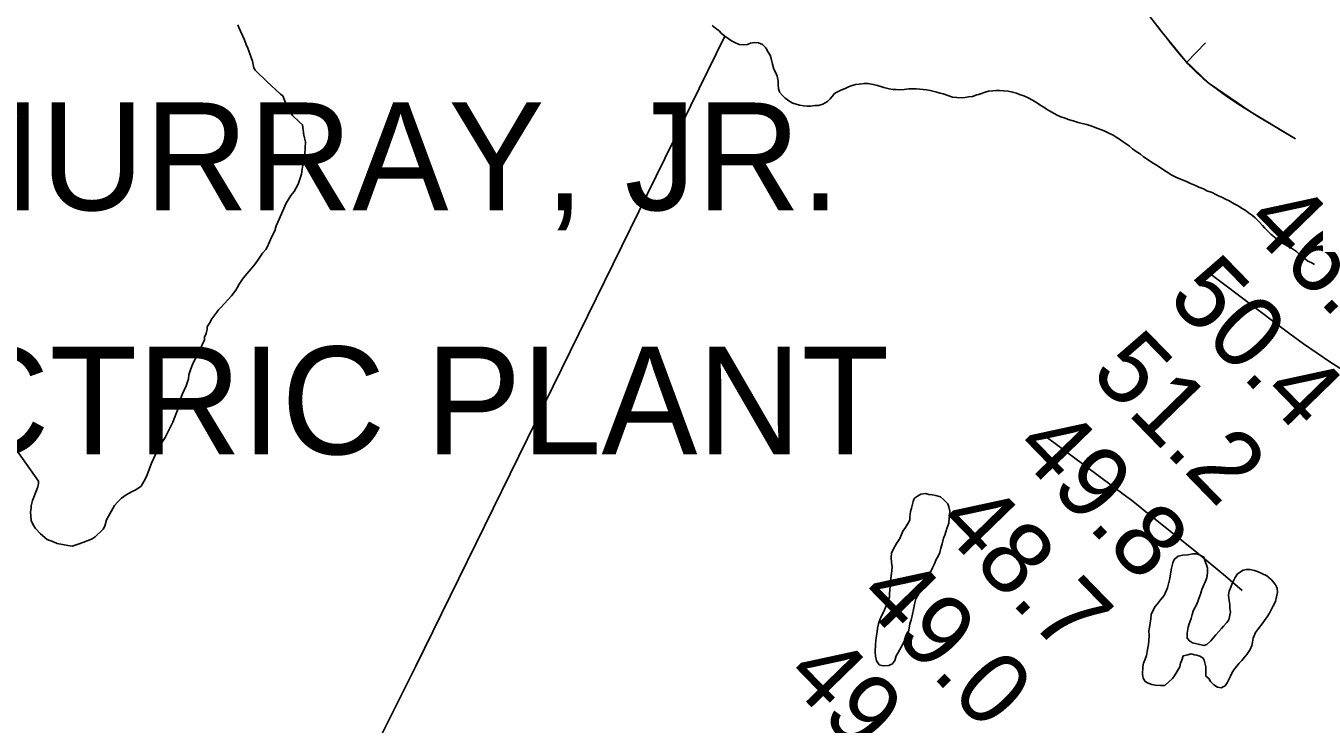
# Model space of a CAD drawing. Extents: x 3180038 to 3217926, y 922069 to 947485.
# Drawn here: x 3194087 to 3195284, y 940851 to 941499 of the extents above; entities that cross this region are included whole.
import ezdxf

# ---------------------------------------------------------------- set-up
doc = ezdxf.new("R2010")
doc.units = 0
for name, color, linetype in [('V-BLDG-IDEN', 7, 'Continuous'), ('V-BORW-LINE', 7, 'Continuous'), ('V-RIVR-RANG', 7, 'Continuous'), ('V-SITE-VEGE', 7, 'Continuous'), ('V-TOPO-MINR', 7, 'Continuous'), ('V-TOPO-SHOR', 7, 'Continuous')]:
    doc.layers.add(name, color=color, linetype=linetype)

msp = doc.modelspace()

# ---------------------------------------------------------------- linework, layer by layer
at = {"layer": 'V-BORW-LINE'}
for p, q in [((3195136.8, 941500.9), (3195139.4, 941497.4)), ((3195139.4, 941497.4), (3195142.1, 941494)), ((3195142.1, 941494), (3195144.7, 941490.6)), ((3195144.7, 941490.6), (3195147.4, 941487.2)), ((3195147.4, 941487.2), (3195150.1, 941483.8)), ((3195150.1, 941483.8), (3195152.8, 941480.5)), ((3195152.8, 941480.5), (3195155.6, 941477.1)), ((3195155.6, 941477.1), (3195158.3, 941473.7)), ((3195165.9, 941465.2), (3195183.2, 941483.2)), ((3195158.3, 941473.7), (3195161.1, 941470.4)), ((3195169.2, 941461.3), (3195174.7, 941455.8)), ((3195174.7, 941455.8), (3195180.6, 941450.5)), ((3195180.6, 941450.5), (3195186.5, 941445.4)), ((3195186.5, 941445.4), (3195192.9, 941440.8)), ((3195192.9, 941440.8), (3195199.2, 941436.1)), ((3195199.2, 941436.1), (3195205.6, 941431.6)), ((3195205.6, 941431.6), (3195212.1, 941427.2)), ((3195212.1, 941427.2), (3195218.9, 941423)), ((3195218.9, 941423), (3195225.7, 941418.8)), ((3195225.7, 941418.8), (3195232.5, 941414.6)), ((3195232.5, 941414.6), (3195239.3, 941410.5)), ((3195239.3, 941410.5), (3195246.1, 941406.4)), ((3195246.1, 941406.4), (3195253, 941402.3)), ((3195253, 941402.3), (3195259.8, 941398.2)), ((3195259.8, 941398.2), (3195266.6, 941394.1))]:
    msp.add_line(p, q, dxfattribs=at)
for points in [[(3195120.9, 941521.4), (3195142.1, 941494)], [(3195142.1, 941494), (3195163.9, 941467.1)], [(3195163.9, 941467.1), (3195186.5, 941445.4)], [(3195186.5, 941445.4), (3195225.6, 941418.9)], [(3195225.6, 941418.9), (3195266.6, 941394.1)]]:
    msp.add_lwpolyline(points, dxfattribs=at)
msp.add_spline([(3195161.1, 941470.4), (3195163.9, 941467.1), (3195169.2, 941461.3)], degree=3, dxfattribs=at)
at = {"layer": 'V-SITE-VEGE'}
for points in [[(3194284.3, 941500), (3194285.2, 941497.4), (3194290.3, 941486.6), (3194292, 941481.8), (3194293.7, 941478.3), (3194297.9, 941466.2), (3194299.2, 941460.1), (3194300.4, 941458), (3194303.5, 941454.9), (3194308.6, 941450.1), (3194311.2, 941447.5), (3194324.1, 941435.7), (3194326.2, 941434), (3194330, 941424.4), (3194332.2, 941420.5), (3194335.2, 941415.7), (3194341.6, 941409.6), (3194344.6, 941407), (3194345.8, 941397.5), (3194347.1, 941391.4), (3194346.6, 941380.2), (3194345.7, 941376.7), (3194345.2, 941372.4), (3194344.7, 941369.8), (3194344.3, 941365.9), (3194343.4, 941361.2), (3194340.3, 941352.1), (3194336.8, 941345.2), (3194333.7, 941341.4), (3194329.3, 941334.5), (3194321.4, 941316.8), (3194320.1, 941313.3), (3194318.8, 941308.6), (3194316.1, 941303.4), (3194311.7, 941293.5), (3194310.4, 941291.4), (3194307.3, 941287.9), (3194303, 941281.5), (3194299.9, 941277.2), (3194289.4, 941264.7), (3194285.5, 941259.1), (3194283.7, 941255.7), (3194282.4, 941253.5), (3194278.5, 941248.4), (3194268.5, 941237.6), (3194266.3, 941235.5), (3194265, 941233.3), (3194260.2, 941226.9), (3194258, 941223), (3194255.8, 941219.6), (3194255.8, 941217.4), (3194254.9, 941213.5), (3194253.5, 941210.1), (3194253.5, 941207.5), (3194251.3, 941202.7), (3194248.7, 941197.1), (3194242.5, 941185.5), (3194240.3, 941179.5), (3194239, 941175.1)], [(3194239, 941175.1), (3194238.5, 941171.3), (3194236.3, 941164.8), (3194232.8, 941156.6), (3194230.6, 941151), (3194229.3, 941145.8), (3194229.3, 941144.5), (3194224, 941131.1), (3194219.6, 941122.5), (3194216.9, 941116.9), (3194213, 941110.5), (3194209.5, 941104.4), (3194204.2, 941092.8), (3194200.2, 941082), (3194198.5, 941078.6), (3194195.8, 941073.8), (3194194.5, 941071.7), (3194189.7, 941068.3), (3194186.3, 941066.6), (3194180.6, 941063.6), (3194176.3, 941060.6), (3194172.8, 941057.1), (3194169.7, 941053.7), (3194162.3, 941040.4), (3194160.9, 941034.3), (3194159.2, 941031.7), (3194151.8, 941024.4), (3194149.2, 941022.7), (3194144, 941020.6), (3194136.1, 941017.6), (3194130.5, 941016), (3194126.6, 941016.4), (3194116.7, 941018.2), (3194113.2, 941020), (3194107.2, 941022.2), (3194101.2, 941027.4), (3194096.5, 941032.2), (3194094.3, 941035.7), (3194092.6, 941039.6), (3194091.8, 941047.8), (3194092.3, 941051.3), (3194092.3, 941053.4), (3194093.6, 941058.2), (3194097.6, 941068.5), (3194098.5, 941071.1), (3194099.4, 941074.2), (3194099.4, 941076.3), (3194076.9, 941107.7)]]:
    msp.add_lwpolyline(points, dxfattribs=at)
at = {"layer": 'V-TOPO-MINR'}
for points in [[(3195183.3, 941271.9), (3195249.1, 941222.2), (3195261.5, 941213), (3195274.1, 941203.9), (3195286.8, 941195.1), (3195299.6, 941186.4), (3195312.7, 941178.1), (3195325.9, 941170), (3195339.3, 941162.3), (3195352.9, 941154.9), (3195399.1, 941130.7)], [(3195217.1, 940974.8), (3195201.7, 940988.1), (3195174.9, 941010.3), (3195132.1, 941044.5), (3195126.3, 941049.1), (3195120.5, 941053.7), (3195114.6, 941058.2), (3195108.7, 941062.6), (3195035, 941117.4)]]:
    msp.add_lwpolyline(points, dxfattribs=at)
at = {"layer": 'V-TOPO-SHOR'}
for points in [[(3194736.8, 941489.4), (3194449.8, 940904.5), (3194360.3, 940725.4), (3194348.8, 940708.1), (3194345.9, 940673.5), (3194357.4, 940647.5), (3194380.5, 940618.6), (3194403.6, 940604.1), (3194455.6, 940560.8), (3194911.9, 940251.8), (3195018.8, 940173.8), (3195389.1, 939921.3)], [(3195027, 941427.4), (3195022.4, 941430.1), (3195018.3, 941432.3), (3195014.4, 941434.1), (3195010.5, 941435.4), (3195007.6, 941436.7), (3195003.9, 941437.6), (3194999.8, 941438.4), (3194995.6, 941438.7), (3194991.9, 941439.1), (3194988.8, 941439), (3194985.6, 941438.8), (3194981.7, 941438.5), (3194978.5, 941437.6), (3194975.1, 941436.4), (3194972.2, 941435.2), (3194970.9, 941435), (3194966.8, 941433.6), (3194962.9, 941433.1), (3194959.8, 941432.4), (3194956.1, 941432.3), (3194952.1, 941432.5), (3194948.2, 941433), (3194944.6, 941434.1), (3194939.6, 941435.8), (3194936.6, 941436.7), (3194933.6, 941437.6), (3194927.5, 941439.1), (3194923.9, 941439.7), (3194917.8, 941440.4), (3194914.3, 941440.6), (3194907.6, 941440.7), (3194903.2, 941440), (3194899.1, 941439.8), (3194895.8, 941439.9), (3194892.8, 941439.9), (3194889.2, 941440.5), (3194884.4, 941441.7), (3194881.5, 941442.8), (3194878.5, 941443.8), (3194874.6, 941444.7), (3194869.8, 941445.6), (3194866, 941445.6), (3194861.5, 941445), (3194858.1, 941444.6), (3194855.1, 941443.6), (3194851.7, 941442.5), (3194848.4, 941441), (3194844.5, 941439.4), (3194841.4, 941437.8), (3194838.6, 941436.2), (3194836.4, 941433.5), (3194834.4, 941431.2), (3194832.1, 941428.9), (3194827.8, 941426.4), (3194823.8, 941425.2), (3194820.4, 941425.1), (3194816.3, 941424.6), (3194813.1, 941424.6), (3194810, 941424.8), (3194806.1, 941425.4), (3194802.9, 941426.5), (3194799.9, 941427.4), (3194797, 941428.7), (3194792.7, 941431.9), (3194790.2, 941434.3), (3194787.6, 941437.5), (3194787.6, 941437.7), (3194786.5, 941440.5), (3194786.2, 941444.5), (3194786.1, 941447.7), (3194785.2, 941452.4), (3194784.1, 941455.6), (3194782.2, 941459), (3194781, 941463.5), (3194779.6, 941468.7), (3194778.9, 941471.7), (3194777.1, 941474.6), (3194774.7, 941478.6), (3194771.6, 941481.8), (3194768.1, 941483.4), (3194764.3, 941483.6), (3194760.7, 941483), (3194757.7, 941481.7), (3194753.6, 941481.4), (3194750, 941481.8), (3194745.9, 941483.6), (3194742.9, 941485.1), (3194739.7, 941487.2), (3194736.8, 941489.4), (3194733.4, 941492.3), (3194731.3, 941494.5), (3194728.1, 941497), (3194724.9, 941499.3)], [(3195284.4, 941277.5), (3195281.3, 941279.3), (3195278.3, 941280.7), (3195275.6, 941282.6), (3195273, 941284.5), (3195270, 941287.2), (3195267.6, 941289.4), (3195263, 941292.7), (3195258.9, 941294.8), (3195255.4, 941296.8), (3195252, 941298.7), (3195249, 941301.4), (3195243.8, 941305.5), (3195241, 941308.4), (3195238.3, 941311.1), (3195236.2, 941313.6), (3195233.3, 941316.7), (3195229.3, 941320.7), (3195226.8, 941323), (3195223.2, 941325.4), (3195220.9, 941327.3), (3195217.2, 941329.5), (3195212.9, 941332.2), (3195209.9, 941333.9), (3195205, 941336.6), (3195201.7, 941338.2), (3195198.8, 941339.7), (3195195.8, 941341), (3195192.7, 941342.6), (3195189.2, 941344.2), (3195184.4, 941346), (3195181.2, 941347.7), (3195176.9, 941349.3), (3195173.8, 941350.8), (3195169.2, 941352.8), (3195166.2, 941354.1), (3195162.3, 941355.7), (3195158.3, 941357.3), (3195154.9, 941358.8), (3195151.4, 941360.8), (3195148.2, 941362.8), (3195145.2, 941364.8), (3195140.9, 941367.5), (3195137.5, 941369.7), (3195134.5, 941371.5), (3195133.1, 941372.6), (3195131.6, 941373.5), (3195125.4, 941377.5), (3195122.7, 941379.8), (3195117.7, 941383.1), (3195115.3, 941384.9), (3195112.6, 941387.2), (3195108.5, 941390.1), (3195105.7, 941392.1), (3195103.2, 941393.9), (3195100.1, 941395.7), (3195097.3, 941397.5), (3195092.7, 941399.7), (3195088.9, 941401.5), (3195080.7, 941404.6), (3195077.7, 941405.9), (3195072.9, 941407.6), (3195068.6, 941408.3), (3195064.8, 941409.4), (3195060.2, 941410.9), (3195055.7, 941412.2), (3195052.9, 941413.3), (3195048.9, 941414.7), (3195045.4, 941416.2), (3195039.7, 941419.1), (3195035.6, 941421.8), (3195032.9, 941423.6), (3195030.2, 941425.2), (3195027, 941427.4)], [(3194876.5, 940925), (3194877.4, 940931), (3194878.3, 940936.4), (3194878.6, 940939.8), (3194879.5, 940943.8), (3194880.6, 940947.5), (3194882.1, 940951.2), (3194884.1, 940954.6), (3194885.9, 940958.9), (3194888.5, 940964.6), (3194889.7, 940968.9), (3194889.7, 940972), (3194890, 940975.2), (3194890.3, 940979.1), (3194890.9, 940985.1), (3194891.2, 940988.6), (3194891.9, 940993.1), (3194892.2, 940997.1), (3194891.6, 941000.3), (3194891.1, 941005.7), (3194891.4, 941009.4), (3194893.4, 941013.4), (3194896, 941018.2), (3194899.2, 941023.1), (3194900.7, 941026.8), (3194902.1, 941029.9), (3194904.4, 941033.3), (3194906.5, 941036.2), (3194908.5, 941039.9), (3194908.5, 941043), (3194909.1, 941048.1), (3194910, 941051.3), (3194911.5, 941057.3), (3194912.1, 941059.3), (3194912.9, 941060.4), (3194915.8, 941062.4), (3194918.7, 941064.3), (3194923.3, 941064.9), (3194926.1, 941063.7), (3194929.2, 941063.4), (3194932.7, 941062.8), (3194936.9, 941061.6), (3194939.8, 941059.3), (3194943.8, 941055.3), (3194944.9, 941052.4), (3194945.7, 941048.4), (3194945.4, 941045), (3194945.1, 941041.9), (3194944.8, 941037.3), (3194943, 941032.4), (3194941, 941026.2), (3194939.8, 941023.3), (3194938.6, 941017.9), (3194937.4, 941013.9), (3194936.3, 941009.9), (3194934.8, 941006.5), (3194933.1, 941003.4), (3194931.3, 940999.4), (3194929.6, 940995.7), (3194927.5, 940991.1), (3194924.3, 940983.7), (3194922.9, 940980.9), (3194919.1, 940975.2), (3194914.2, 940967), (3194912.8, 940962.1), (3194912.2, 940958.7), (3194910.7, 940951.3), (3194909.8, 940947.6), (3194908.6, 940943.6), (3194907.7, 940937.9), (3194906.5, 940933.6), (3194903.6, 940928.2), (3194901.6, 940924.2), (3194899.3, 940919.9), (3194897.5, 940916.5), (3194895.8, 940914), (3194894.6, 940909.7), (3194892, 940906.3), (3194890.9, 940906), (3194888.9, 940905.2), (3194883.7, 940904.6), (3194880, 940905.8), (3194877.5, 940909.3), (3194876.7, 940913.8), (3194876.4, 940917.3), (3194876.5, 940925)], [(3195214.3, 940907.2), (3195216.9, 940909.8), (3195219.5, 940912.9), (3195221.5, 940915.2), (3195224.7, 940920), (3195226.1, 940923.7), (3195226.7, 940926.8), (3195227.3, 940930.3), (3195229.6, 940935.7), (3195232.5, 940939.4), (3195235.7, 940943.6), (3195238, 940946.7), (3195240.3, 940950.2), (3195242.6, 940953.6), (3195244.1, 940956.7), (3195246.1, 940960.4), (3195248.1, 940964.4), (3195249, 940968.7), (3195249.9, 940972.9), (3195249.7, 940976.9), (3195248.3, 940980.1), (3195246.3, 940982.4), (3195244.3, 940984.7), (3195240, 940988.4), (3195235.5, 940990.5), (3195231.5, 940992.2), (3195228.7, 940993.4), (3195224.4, 940994.3), (3195221.2, 940994.3), (3195218.1, 940993.5), (3195212.9, 940990.1), (3195210.6, 940986.7), (3195208, 940981.3), (3195206.8, 940977.8), (3195205.1, 940974.1), (3195204.5, 940970.7), (3195204.7, 940967.3), (3195205.6, 940961.6), (3195205.8, 940958.1), (3195206.4, 940954.7), (3195204.9, 940947.6), (3195203.1, 940945), (3195200, 940941.6), (3195198, 940939.3), (3195195.4, 940936.5), (3195192.8, 940933.4), (3195188.2, 940928), (3195184.4, 940924.6), (3195181.6, 940923.5), (3195177.8, 940924.4), (3195171, 940926.1), (3195168.2, 940927.9), (3195166.2, 940930.5), (3195166.2, 940935), (3195167.1, 940940.7), (3195168, 940943.9), (3195169.8, 940948.7), (3195170.6, 940952.4), (3195172.1, 940956.4), (3195174.7, 940961.5), (3195175.9, 940964.4), (3195177, 940967.2), (3195178.5, 940971.2), (3195179.7, 940975.5), (3195181.1, 940978.3), (3195183.2, 940983.5), (3195184.3, 940986.6), (3195184.9, 940991.2), (3195185, 940995.4), (3195184.1, 940998.6), (3195182.5, 941002.6), (3195181.6, 941005.7), (3195177.6, 941007.8), (3195174.8, 941008.9), (3195171.4, 941008.7), (3195166.8, 941007.9), (3195162.2, 941007.6), (3195157.6, 941006.5), (3195153.9, 941003.4), (3195152.7, 941000.3), (3195151.5, 940995.4), (3195150.6, 940990.3), (3195150, 940986), (3195147.7, 940977.2), (3195144.8, 940970), (3195141.3, 940966.1), (3195138.7, 940962.4), (3195136.4, 940959.8), (3195134.1, 940955.8), (3195132.6, 940952.4), (3195132.3, 940948.4), (3195131.1, 940940.4), (3195130.5, 940937.3), (3195130.8, 940933), (3195130.5, 940928.4), (3195130.1, 940924.7), (3195129.5, 940921.6), (3195128.9, 940918.2), (3195128.3, 940914.2), (3195127.2, 940910.8), (3195125.7, 940907.1)], [(3195125.7, 940907.1), (3195124.8, 940903.9), (3195124.5, 940897.1), (3195125.3, 940893.3), (3195127, 940890.2), (3195129.9, 940888.5), (3195133.3, 940887.3), (3195136.4, 940886.7), (3195141.3, 940886.4), (3195145.3, 940886.6), (3195149, 940890), (3195152.5, 940893.1), (3195154.5, 940896), (3195156.5, 940899.1), (3195159.4, 940903.9), (3195160, 940907.1), (3195161.2, 940909.9), (3195162.3, 940913.9), (3195166.6, 940915), (3195169.8, 940915.9), (3195172.9, 940915), (3195175.2, 940914.7), (3195177.8, 940913.8), (3195180.9, 940911.8), (3195182, 940910), (3195183.4, 940903.8), (3195183.6, 940898.9), (3195183.6, 940895.2), (3195186.2, 940892.9), (3195187.9, 940890.3), (3195191, 940887.1), (3195194.4, 940884.8), (3195197.8, 940884.2), (3195201.3, 940886.2), (3195203.3, 940889), (3195204.7, 940891.9), (3195206.5, 940895), (3195207.6, 940897.8), (3195209.4, 940901), (3195214.3, 940907.2)]]:
    msp.add_lwpolyline(points, dxfattribs=at)

# ---------------------------------------------------------------- texts
at = {"layer": 'V-BLDG-IDEN'}
for s, p in [('SIDNEY A. MURRAY, JR.', (3193291.2, 941327.9)), ('HYDROELECTRIC PLANT', (3193277.2, 941101.2))]:
    msp.add_text(s, height=100, dxfattribs=at).set_placement(p)
at = {"layer": 'V-RIVR-RANG'}
for s, p in [('46.7', (3195217.8, 941314.9)), ('50.4', (3195146.3, 941245)), ('51.2', (3195074.8, 941175.1)), ('49.8', (3195003.2, 941105.2)), ('48.7', (3194931.7, 941035.3)), ('49.0', (3194858.2, 940967.5)), ('49.1', (3194790.4, 940893.8))]:
    msp.add_text(s, height=67, rotation=314.2083, dxfattribs=at).set_placement(p)

doc.saveas('drawing.dxf')
